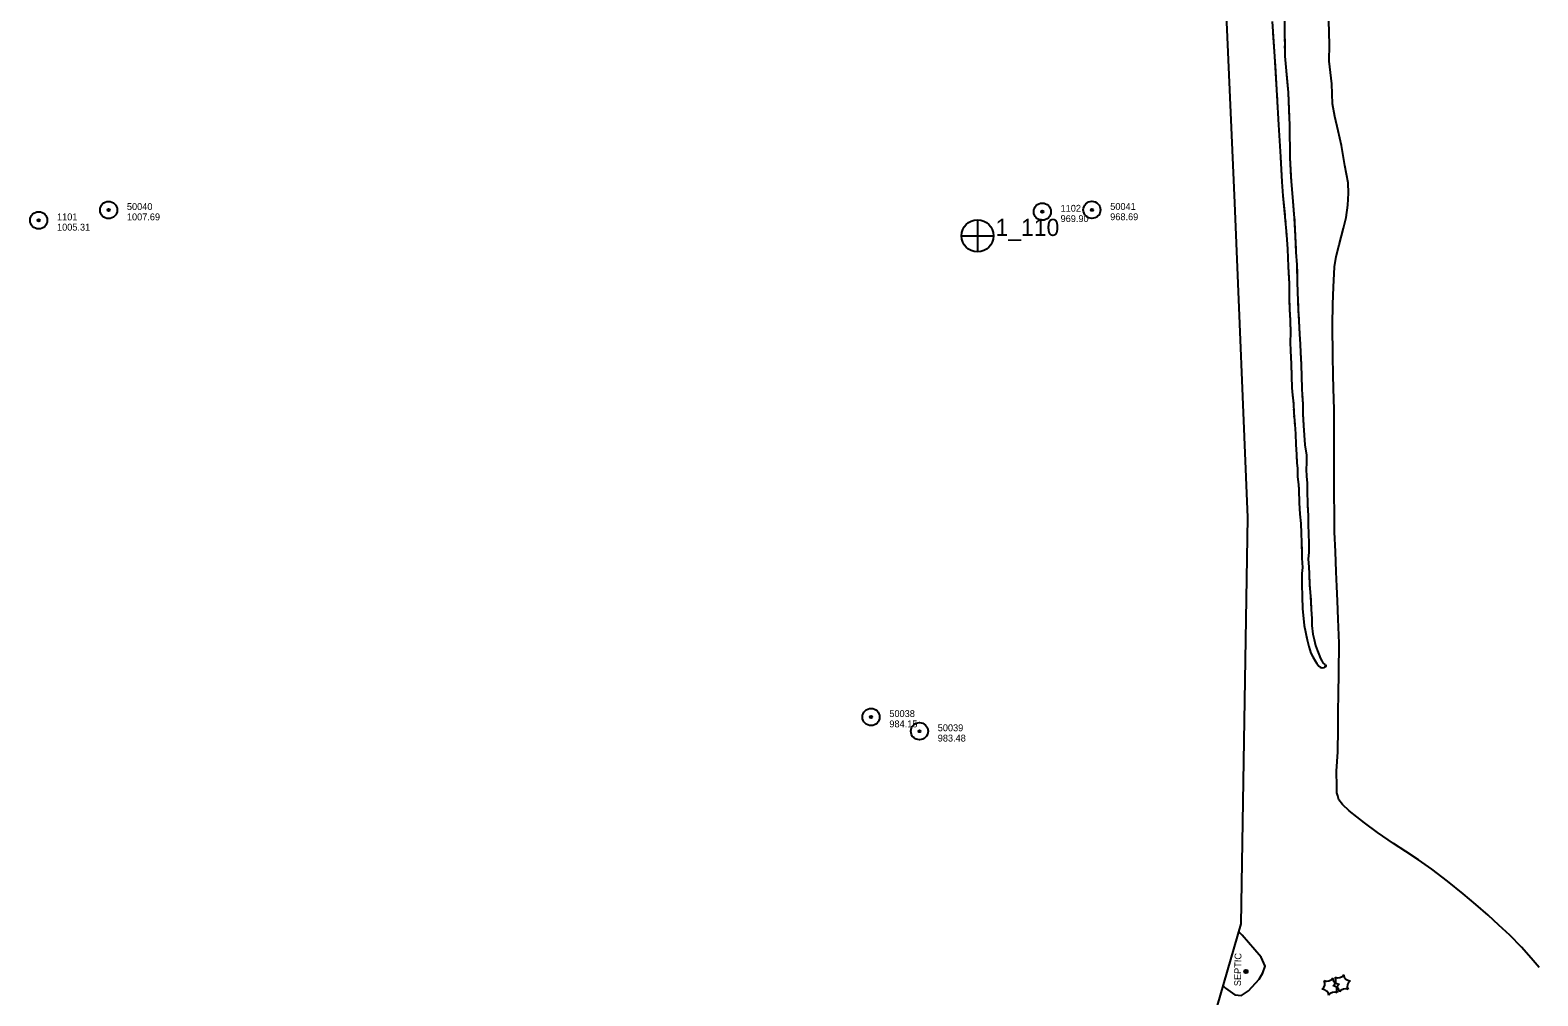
# Model space of a CAD drawing. Extents: x 353423 to 364002, y 127000 to 201942.
# Drawn here: x 356785 to 358103, y 132809 to 133654 of the extents above; entities that cross this region are included whole.
import ezdxf

# ---------------------------------------------------------------- set-up
doc = ezdxf.new("R2010")
doc.units = 0
for name, color, linetype in [('E_DTM_SlopeBottom', 7, 'Continuous'), ('E_FEN_Generic', 7, 'Continuous'), ('E_MISCPROP', 7, 'Continuous'), ('E_RDWY_AsphConc', 7, 'Continuous'), ('E_RDWY_Gravel', 7, 'Continuous'), ('E_STRUCT_WingWall', 7, 'Continuous'), ('E_UTL_ETransformer', 7, 'Continuous'), ('E_WTR_FlowLine', 7, 'Continuous')]:
    doc.layers.add(name, color=color, linetype=linetype)

msp = doc.modelspace()

# ---------------------------------------------------------------- linework, layer by layer
at = {"layer": 'E_DTM_SlopeBottom'}
msp.add_ellipse((357916.6, 133098.2), major_axis=(1.4, -0.5), ratio=0.871398, start_param=5.356084, end_param=7.210314, dxfattribs=at)
at = {"layer": 'E_FEN_Generic'}
for centre, start, end in [((357911.4, 132819.9), 304.2311, 29.996), ((357918.9, 132827.9), 244.2311, 329.996), ((357929.5, 132825.4), 184.2311, 269.996), ((357921, 132822.8), 304.2311, 29.996), ((357928.5, 132830.8), 244.2311, 329.996), ((357939.1, 132828.3), 184.2311, 269.996), ((357942.3, 132817.9), 124.2311, 209.996), ((357914.7, 132809.4), 4.2311, 89.996), ((357925.3, 132807), 64.2311, 149.996), ((357924.2, 132812.3), 4.2311, 89.996), ((357932.8, 132815), 124.2311, 209.996), ((357934.9, 132809.9), 64.2311, 149.996)]:
    msp.add_arc(centre, 5.72, start, end, dxfattribs=at)
at = {"layer": 'E_MISCPROP'}
for points in [[(357937.7, 133510.9), (357937.3, 133520), (357934.4, 133535.2), (357931.5, 133552.7), (357928.5, 133565.6), (357925.8, 133578.1), (357923.8, 133589), (357923, 133606.6), (357920.9, 133626.3), (357921.1, 133640.9), (357920.6, 133661.8)], [(358104.5, 132834.2), (358097.5, 132842.4), (358088.9, 132852), (358078.6, 132862.3), (358069.1, 132871.3), (358059.7, 132879.9), (358049.1, 132889.1), (358037.9, 132898.5), (358024.1, 132909.7), (358010.4, 132920), (357998.8, 132928.3), (357987.8, 132935.6), (357977.1, 132942.7), (357963, 132952.3), (357951.7, 132960.6), (357938.3, 132971.2), (357932.5, 132976.7), (357929.3, 132980.8), (357928.3, 132984.1), (357927.6, 132986.8), (357927.5, 132992.5), (357927.3, 133005.7), (357928.3, 133022.7), (357928.7, 133042.8), (357928.6, 133058.2), (357928.8, 133072.9), (357929.3, 133091.6), (357929.5, 133117.6), (357928.7, 133138.6), (357927.9, 133154.6), (357927.5, 133167.1), (357927, 133179.9), (357926.2, 133197.8), (357925.4, 133214.6), (357925.4, 133228.2), (357925.2, 133250.3), (357925.2, 133270.2), (357925.2, 133288.9), (357925.2, 133302.9), (357925.1, 133322), (357924.6, 133340.2), (357924.3, 133352.2), (357923.9, 133368.6), (357923.7, 133395.6), (357924.1, 133414), (357924.6, 133428.9), (357925.3, 133446.5), (357926.8, 133455.8), (357929.5, 133465.8), (357933.2, 133480.5), (357935.5, 133489.8), (357937.2, 133500.6), (357937.7, 133510.9)]]:
    msp.add_lwpolyline(points, dxfattribs=at)
at = {"layer": 'E_RDWY_AsphConc'}
for centre, radius in [((356792.4, 133487.3), 7.5), ((356792.4, 133487.3), 7.5), ((356853.5, 133496.3), 7.5), ((356853.5, 133496.3), 7.5), ((356853.5, 133496.3), 0.96), ((356853.5, 133496.3), 0.96), ((357669.9, 133494.8), 7.5), ((357669.9, 133494.8), 7.5), ((357669.9, 133494.8), 0.96), ((357669.9, 133494.8), 0.96), ((357713.3, 133496.4), 7.5), ((357713.3, 133496.4), 7.5), ((357713.3, 133496.4), 0.96), ((357713.3, 133496.4), 0.96), ((356792.4, 133487.3), 0.96), ((356792.4, 133487.3), 0.96), ((357520.2, 133053.1), 7.5), ((357520.2, 133053.1), 0.96), ((357562.5, 133040.7), 7.5), ((357562.5, 133040.7), 0.96)]:
    msp.add_circle(centre, radius, dxfattribs=at)
at = {"layer": 'E_RDWY_Gravel'}
for p, q in [((357613.2, 133487.7), (357613.2, 133459.8)), ((357613.2, 133487.7), (357613.2, 133459.8)), ((357599.3, 133473.7), (357627.2, 133473.6)), ((357599.3, 133473.7), (357627.2, 133473.6))]:
    msp.add_line(p, q, dxfattribs=at)
for points in [[(357838.4, 133502.6), (357812.8, 134075.3)], [(357760, 132582.7), (357843.8, 132872.4), (357849.6, 133227.6), (357838.4, 133502.6)]]:
    msp.add_lwpolyline(points, dxfattribs=at)
msp.add_circle((357613.3, 133473.7), 14, dxfattribs=at)
msp.add_circle((357613.3, 133473.7), 14, dxfattribs=at)
at = {"layer": 'E_STRUCT_WingWall'}
for points in [[(357870.8, 133661.2), (357873, 133630.5), (357875, 133596.4), (357876.5, 133570.7), (357878.3, 133542.7), (357879.4, 133520.9)], [(357871.5, 133651.3), (357873, 133630.5), (357873.5, 133622.4)], [(357881.6, 133661.5), (357881.9, 133630.9), (357884.8, 133599), (357886.1, 133570.2), (357886.4, 133542), (357887.4, 133521.3)], [(357881.7, 133651.7), (357881.7, 133649.7)], [(357881.7, 133645.7), (357881.8, 133643.7)], [(357881.8, 133639.7), (357881.8, 133637.7)], [(357881.9, 133633.7), (357881.9, 133630.9), (357884.3, 133604.8)], [(357873.5, 133622.4), (357875, 133596.4), (357875.2, 133593.4)], [(357884.3, 133604.8), (357884.8, 133599), (357885.9, 133575.9)], [(357875.4, 133589.4), (357875.5, 133587.4)], [(357875.8, 133583.4), (357875.9, 133581.4)], [(357876.1, 133577.4), (357876.2, 133575.5)], [(357886, 133571.9), (357886.1, 133570.2), (357886.1, 133569.9)], [(357876.5, 133571.5), (357876.5, 133570.7), (357878.3, 133542.7), (357878.3, 133542.5)], [(357886.2, 133565.9), (357886.2, 133563.9)], [(357886.2, 133559.9), (357886.2, 133557.9)], [(357886.3, 133553.9), (357886.4, 133542), (357887.2, 133524.9)], [(357878.3, 133542.5), (357879.4, 133520.9)], [(357879.4, 133520.9), (357880.3, 133508.6), (357882.1, 133490.4), (357883.5, 133474.7), (357884.3, 133462.1), (357884.9, 133446.9), (357885.7, 133432.1), (357885.8, 133418.1), (357886.2, 133409.1), (357886.8, 133399.7), (357886.9, 133389), (357886.7, 133380.7), (357887, 133373.2), (357887.4, 133361.7), (357887.8, 133351.2), (357888.1, 133341), (357888.6, 133334.5), (357889.5, 133327.3), (357889.8, 133319.1), (357890.6, 133308.8), (357891.2, 133300.6), (357891.5, 133291.2), (357892.1, 133282.7), (357892.6, 133275.4), (357893, 133270.4), (357893.2, 133263.3), (357893.9, 133256.1), (357894.1, 133251.7), (357894.6, 133240.3), (357895, 133230.5), (357895.9, 133222.4), (357896.4, 133213.7), (357896.5, 133205.8), (357896.9, 133198.5), (357897, 133191.9), (357897.3, 133183.8), (357896.9, 133178.6), (357897, 133169.1), (357897.2, 133158.4), (357897.4, 133147.7), (357898.2, 133139.3), (357898.9, 133133), (357900.1, 133127.5), (357901.6, 133120.7), (357903, 133114.7), (357904.7, 133108.8), (357906.6, 133105.6), (357908.6, 133102.1), (357909.9, 133099.8), (357911.6, 133097.7), (357912.9, 133096.6), (357914.7, 133096), (357916.3, 133096.3), (357917.5, 133098)], [(357879.4, 133520.9), (357880.3, 133508.6), (357882, 133492)], [(357887.2, 133524.9), (357887.4, 133521.3)], [(357887.4, 133521.3), (357888.7, 133507.5), (357890.2, 133489.2), (357891.1, 133473), (357891.7, 133459.5), (357892.6, 133448.5), (357892.7, 133433), (357893.5, 133416.8), (357893.6, 133408.5), (357894.3, 133399.2), (357894.9, 133387.9), (357895.5, 133379.1), (357895.8, 133371.7), (357896.2, 133360.9), (357896.7, 133350.8), (357896.8, 133340.6), (357897.2, 133334.1), (357897.7, 133326.5), (357897.7, 133317.9), (357898.4, 133308), (357899, 133299.5), (357899.5, 133291.1), (357900.8, 133282), (357900.9, 133275.1), (357900.6, 133269.8), (357900.8, 133263.4), (357901.4, 133257.7), (357901.5, 133251.2), (357901.8, 133238.8), (357902.4, 133229.1), (357902.5, 133221.9), (357902.6, 133212.8), (357902.9, 133205.6), (357902.9, 133196.8), (357902.5, 133191.4), (357902.9, 133184.1), (357903.2, 133178.6), (357903.5, 133169.2), (357904.5, 133158.6), (357905.1, 133147.4), (357905.6, 133139), (357905.7, 133133.2), (357906.6, 133125.4), (357907.6, 133120.9), (357908.9, 133115.5), (357910.6, 133111), (357911.6, 133108), (357913.1, 133104.3), (357914.2, 133102.3), (357915.3, 133100.5), (357915.9, 133099.9), (357916.7, 133099.4), (357917.2, 133098.9), (357917.5, 133098)], [(357887.4, 133521.3), (357888.7, 133507.5), (357890, 133492.5)], [(357882.3, 133488.1), (357882.5, 133486.1)], [(357882.8, 133482.1), (357883, 133480.1)], [(357890.3, 133488.5), (357890.4, 133486.5)], [(357890.6, 133482.5), (357890.7, 133480.5)], [(357883.3, 133476.1), (357883.5, 133474.7), (357883.5, 133474.1)], [(357883.8, 133470.1), (357884.3, 133462.1), (357884.9, 133446.9), (357885.2, 133441.2)], [(357890.9, 133476.5), (357891, 133474.5)], [(357891.2, 133470.5), (357891.7, 133459.5), (357892.6, 133448.5), (357892.7, 133441.5)], [(357885.2, 133441.2), (357885.7, 133432.1), (357885.8, 133418.1), (357886.1, 133412.2)], [(357892.7, 133441.5), (357892.7, 133433), (357893.5, 133416.8), (357893.6, 133412.6)], [(357886.2, 133408.2), (357886.4, 133406.2)], [(357886.6, 133402.2), (357886.8, 133400.2)], [(357893.6, 133408.6), (357893.6, 133408.5), (357893.8, 133406.6)], [(357894.1, 133402.6), (357894.2, 133400.6)], [(357886.9, 133390.2), (357886.9, 133389), (357886.7, 133380.7), (357887, 133373.2), (357887.4, 133361.7), (357887.4, 133361.2)], [(357886.8, 133396.2), (357886.8, 133394.2)], [(357894.5, 133396.6), (357894.6, 133394.6)], [(357894.8, 133390.6), (357894.9, 133387.9), (357895.5, 133379.1), (357895.8, 133371.7), (357896.2, 133361.6)], [(357887.4, 133361.2), (357887.8, 133351.2), (357888.1, 133341), (357888.6, 133334.5), (357888.9, 133332.3)], [(357896.2, 133361.6), (357896.2, 133360.9), (357896.7, 133350.8), (357896.8, 133340.6), (357897.2, 133334.1), (357897.3, 133332.7)], [(357889.3, 133328.3), (357889.5, 133327.3), (357889.5, 133326.3)], [(357889.7, 133322.3), (357889.8, 133320.3)], [(357897.6, 133328.7), (357897.7, 133326.7)], [(357897.7, 133322.7), (357897.7, 133320.7)], [(357890, 133316.3), (357890.2, 133314.3)], [(357890.5, 133310.3), (357890.6, 133308.8), (357891.2, 133300.6), (357891.5, 133291.2), (357892.1, 133282.7), (357892.1, 133281.4)], [(357897.8, 133316.7), (357898, 133314.7)], [(357898.2, 133310.7), (357898.4, 133308), (357899, 133299.5), (357899.5, 133291.1), (357900.8, 133282), (357900.8, 133281.8)], [(357900.8, 133281.8), (357900.9, 133275.1), (357900.6, 133269.8), (357900.8, 133263.4), (357901.4, 133257.7), (357901.5, 133252.9)], [(357892.1, 133281.4), (357892.6, 133275.4), (357893, 133270.4), (357893.2, 133263.3), (357893.9, 133256.1), (357894.1, 133252.5)], [(357894.3, 133248.5), (357894.3, 133246.5)], [(357894.5, 133242.5), (357894.6, 133240.5)], [(357901.5, 133248.9), (357901.6, 133246.9)], [(357901.7, 133242.9), (357901.8, 133240.9)], [(357894.7, 133236.5), (357894.8, 133234.5)], [(357895, 133230.5), (357895.9, 133222.4), (357896.4, 133213.7), (357896.5, 133205.8), (357896.7, 133201.6)], [(357901.9, 133236.9), (357902.1, 133234.9)], [(357902.3, 133230.9), (357902.4, 133229.1), (357902.5, 133221.9), (357902.6, 133212.8), (357902.9, 133205.6), (357902.9, 133201.9)], [(357896.7, 133201.6), (357896.9, 133198.5), (357897, 133191.9), (357897.3, 133183.8), (357896.9, 133178.6), (357896.9, 133172.6)], [(357902.9, 133201.9), (357902.9, 133196.8), (357902.5, 133191.4), (357902.9, 133184.1), (357903.2, 133178.6), (357903.4, 133172.9)], [(357897, 133168.6), (357897, 133166.6)], [(357903.5, 133168.9), (357903.7, 133166.9)], [(357897.1, 133162.6), (357897.1, 133160.6)], [(357897.2, 133156.6), (357897.2, 133154.6)], [(357897.3, 133150.6), (357897.4, 133147.7), (357898.2, 133139.3), (357898.9, 133133), (357900.1, 133127.5), (357901.3, 133121.9)], [(357904.1, 133163), (357904.2, 133161)], [(357904.6, 133157), (357904.7, 133155)], [(357904.9, 133151), (357905.1, 133147.4), (357905.6, 133139), (357905.7, 133133.2), (357906.6, 133125.4), (357907.4, 133122.1)], [(357901.3, 133121.9), (357901.6, 133120.7), (357903, 133114.7), (357904.7, 133108.8), (357906.6, 133105.6), (357908.6, 133102.1), (357909.9, 133099.8), (357911.6, 133097.7), (357912.9, 133096.6), (357913.5, 133096.4)], [(357907.4, 133122.1), (357907.6, 133120.9), (357908.9, 133115.5), (357910.6, 133111), (357911.6, 133108), (357913.1, 133104.3), (357914.2, 133102.3), (357915.3, 133100.5), (357915.9, 133099.9), (357916.7, 133099.4), (357917.2, 133098.9), (357917.5, 133098)], [(357916.9, 133097.2), (357917.5, 133098)]]:
    msp.add_lwpolyline(points, dxfattribs=at)
at = {"layer": 'E_UTL_ETransformer'}
for radius in [1.5, 1.22, 0.968, 0.605]:
    msp.add_circle((357848, 132830.7), radius, dxfattribs=at)
at = {"layer": 'E_WTR_FlowLine'}
msp.add_lwpolyline([(357828.1, 132818.2), (357830.2, 132816), (357838.4, 132810.4), (357844.2, 132809.8), (357850.3, 132813.9), (357859.6, 132824), (357862.8, 132829.4), (357864.7, 132835.4), (357861.4, 132843.2), (357844.7, 132862.3), (357841.8, 132865.4)], dxfattribs=at)

# ---------------------------------------------------------------- texts
at = {"layer": 'E_RDWY_AsphConc'}
for s, p in [('1101', (356808.4, 133487.3)), ('1101', (356808.4, 133487.3)), ('50040', (356869.5, 133496.3)), ('50040', (356869.5, 133496.3)), ('1007.69', (356869.5, 133487.3)), ('1007.69', (356869.5, 133487.3)), ('1102', (357685.9, 133494.8)), ('1102', (357685.9, 133494.8)), ('50041', (357729.3, 133496.4)), ('50041', (357729.3, 133496.4)), ('968.69', (357729.3, 133487.4)), ('968.69', (357729.3, 133487.4)), ('1005.31', (356808.4, 133478.3)), ('1005.31', (356808.4, 133478.3)), ('969.90', (357685.9, 133485.8)), ('969.90', (357685.9, 133485.8)), ('50038', (357536.2, 133053.1)), ('984.15', (357536.2, 133044.1)), ('50039', (357578.5, 133040.7)), ('983.48', (357578.5, 133031.7))]:
    msp.add_text(s, height=6, dxfattribs=at).set_placement(p)
at = {"layer": 'E_RDWY_Gravel'}
msp.add_text('1_110', height=15, dxfattribs=at).set_placement((357629, 133473.6))
msp.add_text('1_110', height=15, dxfattribs=at).set_placement((357629, 133473.6))
at = {"layer": 'E_UTL_ETransformer'}
msp.add_text('SEPTIC', height=6, rotation=89.0198, dxfattribs=at).set_placement((357843.6, 132817.8))

doc.saveas('drawing.dxf')
